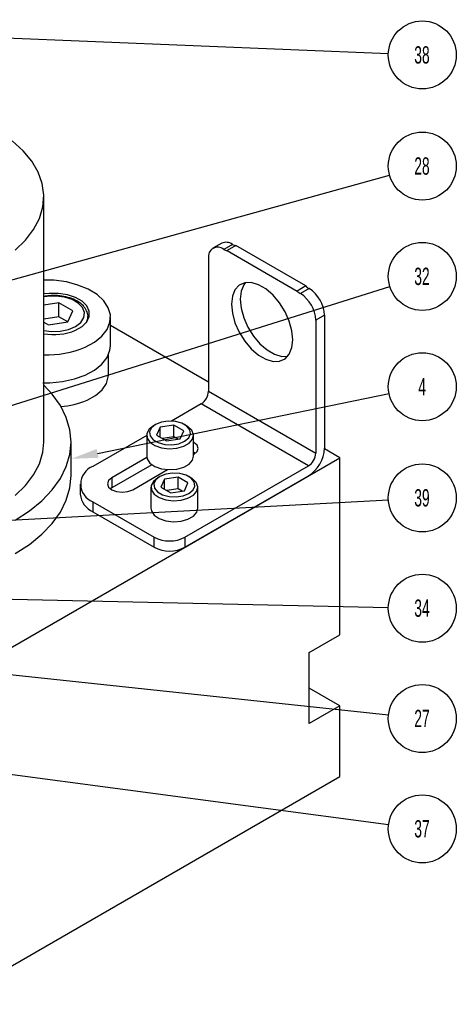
# Model space of a CAD drawing. Header units: inches. Extents: x 1880 to 2363, y -453 to -54.
# Tile 303 of 656: x 2081.13 to 2083.64, y -424.88 to -419.21. Entities that reach past the tile are written whole.
import ezdxf

# ---------------------------------------------------------------- set-up
doc = ezdxf.new("R2010")
doc.units = ezdxf.units.IN
doc.header["$LTSCALE"] = 0.5
doc.header["$MEASUREMENT"] = 0
for name, color, linetype in [('DSS-M-S', 53, 'Continuous'), ('SID-M-S', 105, 'Continuous'), ('SVD-M-S', 8, 'Continuous')]:
    doc.layers.add(name, color=color, linetype=linetype)
doc.styles.add('SLDTEXTSTYLE0', font='TXT', dxfattribs={"width": 0.595745})

msp = doc.modelspace()

# ---------------------------------------------------------------- linework, layer by layer
at = {"layer": 'DSS-M-S', "linetype": 'Continuous', "lineweight": 25}
for p, q in [((2081.14564, -419.96393), (2081.08288, -419.90738)), ((2081.19589, -420.0245), (2081.14564, -419.96393)), ((2081.23286, -420.08818), (2081.19589, -420.0245)), ((2081.25599, -420.15399), (2081.23286, -420.08818)), ((2081.26494, -420.22095), (2081.25599, -420.15399)), ((2081.25957, -420.28804), (2081.26494, -420.22095)), ((2081.26506, -421.64383), (2081.26506, -420.22935)), ((2081.23996, -420.35424), (2081.25957, -420.28804)), ((2081.2064, -420.41854), (2081.23996, -420.35424)), ((2081.15941, -420.47998), (2081.2064, -420.41854)), ((2081.0997, -420.53762), (2081.15941, -420.47998)), ((2082.21451, -421.29748), (2081.64958, -420.97135)), ((2081.31337, -421.36772), (2081.26506, -421.31605)), ((2081.36067, -421.43365), (2081.31337, -421.36772)), ((2081.3949, -421.50223), (2081.36067, -421.43365)), ((2081.4156, -421.57258), (2081.3949, -421.50223)), ((2081.42254, -421.64383), (2081.4156, -421.57258)), ((2081.25957, -421.70252), (2081.26506, -421.64383)), ((2081.4156, -421.71509), (2081.42254, -421.64383)), ((2081.42254, -421.83672), (2081.42254, -421.64383)), ((2082.97182, -421.73467), (2082.88334, -421.68359)), ((2078.72918, -424.18389), (2082.97182, -421.73467)), ((2081.23996, -421.76872), (2081.25957, -421.70252)), ((2081.3949, -421.78544), (2081.4156, -421.71509)), ((2082.97182, -422.75534), (2082.97182, -421.73467)), ((2081.2064, -421.83302), (2081.23996, -421.76872)), ((2081.36067, -421.85402), (2081.3949, -421.78544)), ((2081.15941, -421.89446), (2081.2064, -421.83302)), ((2081.31337, -421.91995), (2081.36067, -421.85402)), ((2081.4156, -421.90797), (2081.42254, -421.83672)), ((2081.0997, -421.9521), (2081.15941, -421.89446)), ((2081.3949, -421.97833), (2081.4156, -421.90797)), ((2081.25357, -421.98241), (2081.31337, -421.91995)), ((2081.18203, -422.04061), (2081.25357, -421.98241)), ((2081.36067, -422.0469), (2081.3949, -421.97833)), ((2081.09966, -422.09382), (2081.18203, -422.04061)), ((2081.31337, -422.11283), (2081.36067, -422.0469)), ((2081.25357, -422.17529), (2081.31337, -422.11283)), ((2081.18203, -422.23349), (2081.25357, -422.17529)), ((2081.09966, -422.28671), (2081.18203, -422.23349)), ((2082.79505, -422.85739), (2082.97182, -422.75534)), ((2082.79505, -423.26566), (2082.79505, -422.85739)), ((2082.97182, -423.16361), (2082.79505, -423.06156)), ((2082.97182, -423.16361), (2082.79505, -423.26566)), ((2082.97182, -423.57188), (2082.97182, -423.16361)), ((2073.07233, -429.28674), (2082.97182, -423.57188))]:
    msp.add_line(p, q, dxfattribs=at)
at = {"layer": 'SID-M-S'}
for p, q in [((2078.46079, -419.20869), (2083.25155, -419.40394)), ((2076.14831, -422.07697), (2083.25852, -420.10499)), ((2078.22793, -422.32654), (2083.26038, -420.74735)), ((2081.57535, -421.70891), (2083.25539, -421.36412)), ((2079.95269, -422.15412), (2083.25168, -421.97597)), ((2076.20239, -422.46248), (2083.2525, -423.21666)), ((2077.1731, -422.46129), (2083.25144, -422.59708)), ((2077.91627, -423.13836), (2083.2531, -423.84773))]:
    msp.add_line(p, q, dxfattribs=at)
at = {"layer": 'SID-M-S', "color": 0}
for centre in [(2083.44739, -419.41192), (2083.44739, -420.05261), (2083.44739, -420.68866), (2083.44739, -421.32471), (2083.44739, -421.9654), (2083.44739, -422.60145), (2083.44739, -423.2375), (2083.44739, -423.87355)]:
    msp.add_circle(centre, 0.196, dxfattribs=at)
at = {"layer": 'SID-M-S'}
msp.add_solid([(2081.58058, -421.73438), (2081.42254, -421.74028), (2081.58058, -421.73438), (2081.57012, -421.68344)], dxfattribs=at)
at = {"layer": 'SVD-M-S', "linetype": 'Continuous', "lineweight": 25}
for p, q in [((2082.29061, -420.49758), (2082.24041, -420.52657)), ((2082.35311, -420.50377), (2082.3029, -420.53276)), ((2082.37214, -420.51068), (2082.32194, -420.53966)), ((2082.32194, -420.53966), (2082.7258, -420.77281)), ((2082.77601, -420.74383), (2082.37214, -420.51068)), ((2082.21451, -420.5838), (2082.21451, -421.35053)), ((2081.32391, -420.71123), (2081.26506, -420.7095)), ((2081.39534, -420.72078), (2081.32391, -420.71123)), ((2081.46216, -420.7382), (2081.39534, -420.72078)), ((2082.42653, -420.72482), (2082.41755, -420.73721)), ((2082.46119, -420.72436), (2082.42345, -420.72544)), ((2082.50256, -420.73647), (2082.46119, -420.72436)), ((2081.52181, -420.76281), (2081.46216, -420.7382)), ((2081.572, -420.79367), (2081.52181, -420.76281)), ((2082.36734, -420.76619), (2082.35223, -420.80348)), ((2082.39155, -420.73966), (2082.36734, -420.76619)), ((2082.42345, -420.72544), (2082.39155, -420.73966)), ((2082.40244, -420.7745), (2082.3973, -420.82038)), ((2082.41755, -420.73721), (2082.40244, -420.7745)), ((2082.54518, -420.76107), (2082.50256, -420.73647)), ((2082.58656, -420.79673), (2082.54518, -420.76107)), ((2082.77601, -420.74383), (2082.7258, -420.77281)), ((2082.79505, -420.7589), (2082.74484, -420.78788)), ((2081.29513, -420.78626), (2081.26506, -420.7899)), ((2081.28471, -420.8046), (2081.268, -420.8072)), ((2081.28471, -420.8046), (2081.268, -420.8072)), ((2081.33501, -420.80253), (2081.28471, -420.8046)), ((2081.33501, -420.80253), (2081.28471, -420.8046)), ((2081.34909, -420.78622), (2081.29513, -420.78626)), ((2081.38428, -420.80871), (2081.33501, -420.80253)), ((2081.38428, -420.80871), (2081.33501, -420.80253)), ((2081.40123, -420.79424), (2081.34909, -420.78622)), ((2081.42854, -420.82267), (2081.38428, -420.80871)), ((2081.42854, -420.82267), (2081.38428, -420.80871)), ((2081.44799, -420.80978), (2081.40123, -420.79424)), ((2081.4642, -420.84325), (2081.42854, -420.82267)), ((2081.4642, -420.84325), (2081.42854, -420.82267)), ((2081.48619, -420.83178), (2081.44799, -420.80978)), ((2081.51323, -420.85874), (2081.48619, -420.83178)), ((2081.6108, -420.82958), (2081.572, -420.79367)), ((2081.63671, -420.86918), (2081.6108, -420.82958)), ((2082.35223, -420.80348), (2082.34709, -420.84936)), ((2082.3973, -420.82038), (2082.40244, -420.8722)), ((2082.62429, -420.84139), (2082.58656, -420.79673)), ((2081.35179, -420.84117), (2081.26506, -420.85458)), ((2081.35179, -420.84117), (2081.26506, -420.85458)), ((2081.43215, -420.88756), (2081.35179, -420.84117)), ((2081.35179, -420.92153), (2081.35179, -420.84117)), ((2081.43215, -420.88756), (2081.35179, -420.84117)), ((2081.35179, -420.92153), (2081.35179, -420.84117)), ((2081.40274, -420.95093), (2081.43215, -420.88756)), ((2081.40274, -420.95093), (2081.43215, -420.88756)), ((2081.48837, -420.8688), (2081.4642, -420.84325)), ((2081.48837, -420.8688), (2081.4642, -420.84325)), ((2081.49909, -420.89724), (2081.48837, -420.8688)), ((2081.49909, -420.89724), (2081.48837, -420.8688)), ((2081.52726, -420.88881), (2081.51323, -420.85874)), ((2081.52733, -420.91996), (2081.52726, -420.88881)), ((2081.64875, -420.91093), (2081.63671, -420.86918)), ((2082.34709, -420.84936), (2082.35223, -420.90118)), ((2082.40244, -420.8722), (2082.41755, -420.92694)), ((2082.65619, -420.89244), (2082.62429, -420.84139)), ((2082.6804, -420.94691), (2082.65619, -420.89244)), ((2081.35179, -420.92153), (2081.26506, -420.93495)), ((2081.35179, -420.92153), (2081.26506, -420.93495)), ((2081.26506, -420.95181), (2081.29296, -420.96791)), ((2081.26506, -420.95181), (2081.29296, -420.96791)), ((2081.29296, -420.96791), (2081.40274, -420.95093)), ((2081.29296, -420.96791), (2081.40274, -420.95093)), ((2081.40272, -420.95094), (2081.35179, -420.92153)), ((2081.40272, -420.95094), (2081.35179, -420.92153)), ((2081.47787, -420.95356), (2081.49549, -420.92628)), ((2081.47787, -420.95356), (2081.49549, -420.92628)), ((2081.48651, -420.97706), (2081.51343, -420.95006)), ((2081.49549, -420.92628), (2081.49909, -420.89724)), ((2081.49549, -420.92628), (2081.49909, -420.89724)), ((2081.51067, -420.95375), (2081.51819, -420.93224)), ((2081.51067, -420.95375), (2081.51819, -420.93224)), ((2081.51343, -420.95006), (2081.52733, -420.91996)), ((2081.51819, -420.93224), (2081.51906, -420.92522)), ((2081.51819, -420.93224), (2081.51906, -420.92522)), ((2081.51906, -420.92522), (2081.51922, -420.92061)), ((2081.51906, -420.92522), (2081.51922, -420.92061)), ((2081.51922, -420.94092), (2081.51922, -420.92061)), ((2081.51922, -420.94092), (2081.51922, -420.92061)), ((2081.64644, -420.95324), (2081.64875, -420.91093)), ((2081.64958, -421.08607), (2081.64958, -420.92533)), ((2082.35223, -420.90118), (2082.36734, -420.95592)), ((2082.41755, -420.92694), (2082.44176, -420.98141)), ((2082.69551, -421.00165), (2082.6804, -420.94691)), ((2082.88344, -420.91199), (2082.83323, -420.94098)), ((2082.83323, -420.94098), (2082.83323, -421.70771)), ((2082.88344, -420.91199), (2082.88344, -421.67873)), ((2081.26506, -421.00132), (2081.30973, -421.00656)), ((2081.26506, -421.00132), (2081.30973, -421.00656)), ((2081.30973, -421.00656), (2081.36003, -421.00448)), ((2081.30973, -421.00656), (2081.36003, -421.00448)), ((2081.36003, -421.00448), (2081.40728, -420.99431)), ((2081.36003, -421.00448), (2081.40728, -420.99431)), ((2081.40728, -420.99431), (2081.44765, -420.97686)), ((2081.40728, -420.99431), (2081.44765, -420.97686)), ((2081.44765, -420.97686), (2081.47787, -420.95356)), ((2081.44765, -420.97686), (2081.47787, -420.95356)), ((2081.44841, -420.99911), (2081.48651, -420.97706)), ((2081.59971, -421.03305), (2081.62989, -420.99447)), ((2081.62989, -420.99447), (2081.64644, -420.95324)), ((2082.36734, -420.95592), (2082.39155, -421.0104)), ((2082.44176, -420.98141), (2082.47366, -421.03246)), ((2082.70065, -421.05347), (2082.69551, -421.00165)), ((2081.55708, -421.06748), (2081.59971, -421.03305)), ((2082.39155, -421.0104), (2082.42345, -421.06144)), ((2082.42345, -421.06144), (2082.46119, -421.1061)), ((2082.47366, -421.03246), (2082.51139, -421.07712)), ((2082.69551, -421.09935), (2082.70065, -421.05347)), ((2081.50363, -421.09646), (2081.55708, -421.06748)), ((2081.62989, -421.15521), (2081.64644, -421.11397)), ((2081.64644, -421.11397), (2081.64958, -421.08607)), ((2082.46119, -421.1061), (2082.50256, -421.14176)), ((2082.51139, -421.07712), (2082.55277, -421.11278)), ((2082.55277, -421.11278), (2082.59538, -421.13738)), ((2082.6804, -421.13664), (2082.69551, -421.09935)), ((2081.59971, -421.19378), (2081.62989, -421.15521)), ((2081.63733, -421.25816), (2081.63733, -421.14087)), ((2082.50256, -421.14176), (2082.54518, -421.16636)), ((2082.54518, -421.16636), (2082.58656, -421.17847)), ((2082.58656, -421.17847), (2082.62429, -421.17739)), ((2082.59538, -421.13738), (2082.63676, -421.14949)), ((2082.62429, -421.17739), (2082.65619, -421.16317)), ((2082.63676, -421.14949), (2082.67142, -421.14903)), ((2082.65619, -421.16317), (2082.6804, -421.13664)), ((2081.50363, -421.25719), (2081.55708, -421.22822)), ((2081.55708, -421.22822), (2081.59971, -421.19378)), ((2081.37283, -421.29455), (2081.44142, -421.27959)), ((2081.44142, -421.27959), (2081.50363, -421.25719)), ((2081.62634, -421.30579), (2081.63696, -421.26695)), ((2081.63696, -421.26695), (2081.63733, -421.25816)), ((2081.25929, -421.30178), (2081.30051, -421.3015)), ((2081.30051, -421.3015), (2081.37283, -421.29455)), ((2081.5636, -421.37507), (2081.60149, -421.3424)), ((2081.60149, -421.3424), (2081.62634, -421.30579)), ((2081.51443, -421.40227), (2081.5636, -421.37507)), ((2082.21451, -421.35053), (2082.83323, -421.70771)), ((2082.17209, -421.42401), (2082.00124, -421.52264)), ((2082.7908, -421.78119), (2082.17209, -421.42401)), ((2081.87191, -421.57011), (2081.85922, -421.5947)), ((2081.89773, -421.54923), (2081.87191, -421.57011)), ((2081.8857, -421.56201), (2081.87504, -421.58498)), ((2081.90933, -421.54253), (2081.8857, -421.56201)), ((2081.90931, -421.54254), (2081.89771, -421.54924)), ((2081.94307, -421.5289), (2081.90933, -421.54253)), ((2081.93578, -421.55781), (2081.91476, -421.60308)), ((2082.0142, -421.54567), (2081.93578, -421.55781)), ((2081.93578, -421.61521), (2081.93578, -421.55781)), ((2081.98285, -421.52274), (2081.94307, -421.5289)), ((2082.02388, -421.52481), (2081.98285, -421.52274)), ((2082.07161, -421.57882), (2082.0142, -421.54567)), ((2082.0142, -421.61263), (2082.0142, -421.54567)), ((2082.06121, -421.53486), (2082.02388, -421.52481)), ((2082.09034, -421.55168), (2082.06121, -421.53486)), ((2082.08866, -421.54924), (2082.07706, -421.54254)), ((2082.0962, -421.55397), (2082.08866, -421.54924)), ((2082.10775, -421.57323), (2082.09034, -421.55168)), ((2082.11895, -421.57601), (2082.0962, -421.55397)), ((2082.11134, -421.59691), (2082.10775, -421.57323)), ((2082.12807, -421.60112), (2082.11895, -421.57601)), ((2081.85819, -421.60522), (2081.54842, -421.78405)), ((2081.85819, -421.60434), (2081.85819, -421.72486)), ((2081.85922, -421.5947), (2081.86106, -421.62033)), ((2081.86106, -421.62033), (2081.87722, -421.64423)), ((2081.87504, -421.58498), (2081.87863, -421.60867)), ((2081.87863, -421.60867), (2081.89604, -421.63022)), ((2081.89604, -421.63022), (2081.92516, -421.64703)), ((2081.91476, -421.60308), (2081.97217, -421.63622)), ((2082.0142, -421.61263), (2081.94883, -421.62274)), ((2081.97217, -421.63622), (2082.0506, -421.62409)), ((2082.03755, -421.62611), (2082.0142, -421.61263)), ((2082.0506, -421.62409), (2082.07161, -421.57882)), ((2082.07705, -421.63936), (2082.10068, -421.61988)), ((2082.10068, -421.61988), (2082.11134, -421.59691)), ((2082.10306, -421.64962), (2082.12258, -421.62658)), ((2082.12258, -421.62658), (2082.12807, -421.60112)), ((2082.12819, -421.72486), (2082.12819, -421.60434)), ((2081.87722, -421.64423), (2081.90594, -421.66381)), ((2081.90594, -421.66381), (2081.94411, -421.67694)), ((2081.92516, -421.64703), (2081.96249, -421.65708)), ((2081.94411, -421.67694), (2081.98761, -421.68221)), ((2081.96249, -421.65708), (2082.00352, -421.65915)), ((2081.98761, -421.68221), (2082.03171, -421.67903)), ((2082.00352, -421.65915), (2082.04331, -421.653)), ((2082.03171, -421.67903), (2082.07163, -421.66777)), ((2082.04331, -421.653), (2082.07705, -421.63936)), ((2082.07163, -421.66777), (2082.10306, -421.64962)), ((2082.13107, -421.64526), (2082.12819, -421.64367)), ((2082.1495, -421.66118), (2082.13107, -421.64526)), ((2082.15597, -421.67996), (2082.1495, -421.66118)), ((2082.1495, -421.69874), (2082.15597, -421.67996)), ((2081.85892, -421.73298), (2081.65731, -421.84936)), ((2081.85819, -421.72486), (2081.86106, -421.74085)), ((2081.86106, -421.74085), (2081.87722, -421.76475)), ((2082.12258, -421.7471), (2082.12819, -421.72486)), ((2082.13107, -421.70323), (2082.12819, -421.70165)), ((2082.12819, -421.71632), (2082.13107, -421.71466)), ((2082.13107, -421.71466), (2082.1495, -421.69874)), ((2082.13955, -421.70895), (2082.13107, -421.70323)), ((2081.88835, -421.77396), (2081.65731, -421.90734)), ((2081.77752, -421.91876), (2081.97913, -421.80237)), ((2081.87722, -421.76475), (2081.90594, -421.78433)), ((2081.90594, -421.78433), (2081.94411, -421.79746)), ((2081.94411, -421.79746), (2081.98761, -421.80273)), ((2081.98761, -421.80273), (2082.03171, -421.79955)), ((2082.03171, -421.79955), (2082.07163, -421.78829)), ((2082.07163, -421.78829), (2082.10306, -421.77015)), ((2082.07875, -422.19225), (2082.7908, -421.78119)), ((2082.10306, -421.77015), (2082.12258, -421.7471)), ((2081.65731, -421.84936), (2081.63889, -421.86528)), ((2081.65731, -421.84936), (2081.65731, -421.90734)), ((2081.92248, -421.84926), (2081.89665, -421.87014)), ((2081.93407, -421.84256), (2081.91045, -421.86204)), ((2081.93406, -421.84257), (2081.92246, -421.84927)), ((2081.96781, -421.82893), (2081.93407, -421.84256)), ((2081.96053, -421.85784), (2081.93951, -421.90311)), ((2082.03895, -421.8457), (2081.96053, -421.85784)), ((2081.96053, -421.91524), (2081.96053, -421.85784)), ((2082.0076, -421.82277), (2081.96781, -421.82893)), ((2082.04863, -421.82484), (2082.0076, -421.82277)), ((2082.09636, -421.87885), (2082.03895, -421.8457)), ((2082.03895, -421.91266), (2082.03895, -421.8457)), ((2082.08596, -421.83489), (2082.04863, -421.82484)), ((2082.07875, -422.25023), (2082.7908, -421.83917)), ((2082.11509, -421.85171), (2082.08596, -421.83489)), ((2082.11341, -421.84927), (2082.10181, -421.84257)), ((2082.12095, -421.854), (2082.11341, -421.84927)), ((2082.1325, -421.87326), (2082.11509, -421.85171)), ((2082.1437, -421.87604), (2082.12095, -421.854)), ((2081.47519, -421.8861), (2081.47519, -421.94408)), ((2081.63889, -421.86528), (2081.63242, -421.88406)), ((2081.63242, -421.88406), (2081.63889, -421.90284)), ((2081.63889, -421.90284), (2081.65731, -421.91876)), ((2081.65731, -421.90734), (2081.64883, -421.91305)), ((2081.88294, -421.90437), (2081.88294, -422.02489)), ((2081.89665, -421.87014), (2081.88397, -421.89473)), ((2081.88397, -421.89473), (2081.88581, -421.92036)), ((2081.91045, -421.86204), (2081.89979, -421.88501)), ((2081.89979, -421.88501), (2081.90338, -421.9087)), ((2081.90338, -421.9087), (2081.92079, -421.93025)), ((2081.93951, -421.90311), (2081.99692, -421.93625)), ((2082.03895, -421.91266), (2081.97358, -421.92277)), ((2082.0623, -421.92614), (2082.03895, -421.91266)), ((2082.07535, -421.92412), (2082.09636, -421.87885)), ((2082.12542, -421.91991), (2082.13609, -421.89694)), ((2082.13609, -421.89694), (2082.1325, -421.87326)), ((2082.15282, -421.90115), (2082.1437, -421.87604)), ((2082.14732, -421.92661), (2082.15282, -421.90115)), ((2082.15294, -422.02489), (2082.15294, -421.90437)), ((2081.65731, -421.91876), (2081.68489, -421.92939)), ((2081.68489, -421.92939), (2081.71742, -421.93313)), ((2081.71742, -421.93313), (2081.74994, -421.92939)), ((2081.74994, -421.92939), (2081.77752, -421.91876)), ((2081.88581, -421.92036), (2081.90196, -421.94426)), ((2081.90196, -421.94426), (2081.93069, -421.96384)), ((2081.92079, -421.93025), (2081.94991, -421.94706)), ((2081.93069, -421.96384), (2081.96886, -421.97697)), ((2081.94991, -421.94706), (2081.98724, -421.95711)), ((2081.98724, -421.95711), (2082.02827, -421.95918)), ((2081.99692, -421.93625), (2082.07535, -421.92412)), ((2082.02827, -421.95918), (2082.06806, -421.95303)), ((2082.05646, -421.97906), (2082.09638, -421.9678)), ((2082.06806, -421.95303), (2082.1018, -421.93939)), ((2082.09638, -421.9678), (2082.12781, -421.94965)), ((2082.1018, -421.93939), (2082.12542, -421.91991)), ((2082.12781, -421.94965), (2082.14732, -421.92661)), ((2081.54842, -421.98815), (2081.90197, -422.19225)), ((2081.54842, -421.98815), (2081.54842, -422.04613)), ((2081.88294, -422.02489), (2081.88581, -422.04088)), ((2081.96886, -421.97697), (2082.01236, -421.98224)), ((2082.01236, -421.98224), (2082.05646, -421.97906)), ((2082.14732, -422.04713), (2082.15294, -422.02489)), ((2081.54842, -422.04613), (2081.90197, -422.25023)), ((2081.88581, -422.04088), (2081.90196, -422.06478)), ((2081.90196, -422.06478), (2081.93069, -422.08436)), ((2081.93069, -422.08436), (2081.96886, -422.09749)), ((2082.09638, -422.08832), (2082.12781, -422.07018)), ((2082.12781, -422.07018), (2082.14732, -422.04713)), ((2081.96886, -422.09749), (2082.01236, -422.10276)), ((2082.01236, -422.10276), (2082.05646, -422.09958)), ((2082.05646, -422.09958), (2082.09638, -422.08832)), ((2081.90197, -422.25023), (2081.90197, -422.19225)), ((2082.07875, -422.19225), (2082.07875, -422.25023))]:
    msp.add_line(p, q, dxfattribs=at)
for centre, radius, start, end in [((2082.31649, -420.55488), 0.06287, 54.38242, 114.30712), ((2082.2684, -420.57506), 0.05459, 50.79671, 189.21404), ((2082.32999, -420.4878), 0.05249, 238.93221, 261.18082), ((2082.38019, -420.45881), 0.05249, 238.93221, 261.18082), ((2082.79072, -420.71038), 0.09006, 223.88237, 239.37877), ((2082.84092, -420.6814), 0.09006, 223.88237, 239.37877), ((2082.69153, -420.92073), 0.1921, 2.60548, 57.39452), ((2082.64133, -420.94971), 0.1921, 2.60548, 57.39452), ((2081.32192, -420.6911), 0.33298, 260.16767, 292.32651), ((2081.27998, -420.56181), 0.57954, 268.5242, 292.7003), ((2081.33127, -420.97083), 0.4687, 273.94645, 293.00241), ((2082.1224, -421.34634), 0.09221, 302.60548, 357.39452), ((2082.68232, -421.66957), 0.20132, 302.60548, 357.39452), ((2082.74112, -421.70352), 0.09221, 302.60548, 357.39452), ((2081.58715, -421.8861), 0.10915, 110.78342, 249.21658), ((2081.60031, -421.9316), 0.12573, 185.6948, 245.62534), ((2081.99036, -422.02167), 0.19213, 242.60967, 297.39033), ((2081.99036, -422.07964), 0.19213, 242.60967, 297.39033)]:
    msp.add_arc(centre, radius, start, end, dxfattribs=at)
msp.add_open_spline([(2081.51883, -420.92617), (2081.51892, -420.92581), (2081.52162, -420.91516), (2081.51575, -420.89334), (2081.50034, -420.86461), (2081.47336, -420.83968), (2081.43724, -420.81949), (2081.39324, -420.80521), (2081.34476, -420.79834), (2081.30058, -420.79791), (2081.2749, -420.80284), (2081.26497, -420.80474)], degree=3, knots=[0, 0, 0, 0, 0.0044009, 0.1295137, 0.2526128, 0.3795604, 0.512071, 0.646756, 0.7812039, 0.9154424, 1, 1, 1, 1], dxfattribs=at)
msp.add_open_spline([(2081.51883, -420.92617), (2081.51892, -420.92581), (2081.52162, -420.91516), (2081.51575, -420.89334), (2081.50034, -420.86461), (2081.47336, -420.83968), (2081.43724, -420.81949), (2081.39324, -420.80521), (2081.34476, -420.79834), (2081.30058, -420.79791), (2081.2749, -420.80284), (2081.26497, -420.80474)], degree=3, knots=[0, 0, 0, 0, 0.0044009, 0.1295137, 0.2526128, 0.3795604, 0.512071, 0.646756, 0.7812039, 0.9154424, 1, 1, 1, 1], dxfattribs=at)

# ---------------------------------------------------------------- texts
at = {"layer": 'SID-M-S', "color": 0, "char_height": 0.1, "attachment_point": 2, "style": 'SLDTEXTSTYLE0'}
for s, insert in [('38', (2083.44538, -419.36155)), ('28', (2083.44538, -420.00224)), ('32', (2083.44538, -420.63829)), ('4', (2083.44638, -421.27434)), ('39', (2083.44538, -421.91503)), ('34', (2083.44538, -422.55108)), ('27', (2083.44538, -423.18713)), ('37', (2083.44538, -423.82318))]:
    msp.add_mtext(s, dxfattribs=dict(at, insert=insert))

doc.saveas('drawing.dxf')
